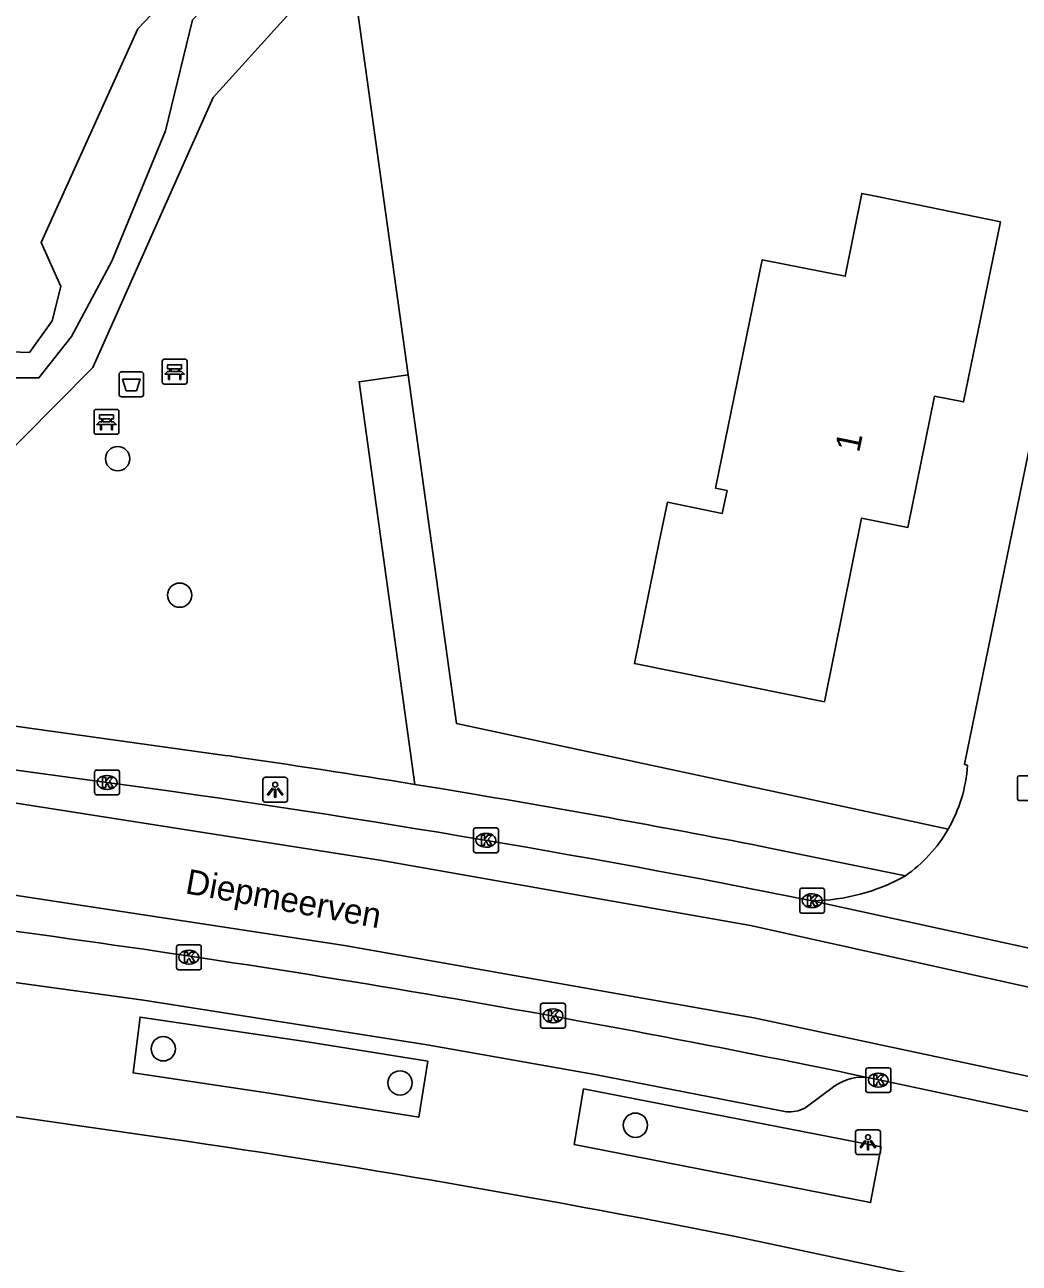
# Model space of a CAD drawing. Extents: x 163427 to 164190, y 380331 to 381641.
# Drawn here: x 163600.88 to 163640.94, y 381512.59 to 381562.48 of the extents above; entities that cross this region are included whole.
import ezdxf

# ---------------------------------------------------------------- set-up
doc = ezdxf.new("R2010")
doc.units = 0
for name, color, linetype in [('IMGEO_Afvalbak', 7, 'Continuous'), ('IMGEO_Bank', 7, 'Continuous'), ('IMGEO_Boom', 7, 'Continuous'), ('IMGEO_Groenvoorziening', 7, 'Continuous'), ('IMGEO_Kolk', 7, 'Continuous'), ('IMGEO_Lichtpunt', 7, 'Continuous'), ('IMGEO_Meer_plas_ven_vijver', 7, 'Continuous'), ('IMGEO_Openbare_ruimte_label', 7, 'Continuous'), ('IMGEO_Pand', 7, 'Continuous'), ('IMGEO_Pand_nummerreeks', 7, 'Continuous'), ('IMGEO_Rijbaan_lokaal_gesloten', 7, 'Continuous'), ('IMGEO_Rijbaan_lokaal_open', 7, 'Continuous'), ('IMGEO_Voetpad_open', 7, 'Continuous')]:
    doc.layers.add(name, color=color, linetype=linetype)

msp = doc.modelspace()

# ---------------------------------------------------------------- linework, layer by layer
at = {"layer": 'IMGEO_Afvalbak'}
for p, q in [((163604.679, 381547.592), (163604.679, 381548.392)), ((163604.679, 381548.392), (163604.679, 381547.592)), ((163604.779, 381548.492), (163605.569, 381548.492)), ((163605.569, 381548.492), (163604.779, 381548.492)), ((163605.669, 381548.392), (163605.669, 381547.592)), ((163605.669, 381547.592), (163605.669, 381548.392)), ((163605.569, 381547.492), (163604.779, 381547.492)), ((163604.779, 381547.492), (163605.569, 381547.492))]:
    msp.add_line(p, q, dxfattribs=at)
msp.add_lwpolyline([(163604.822, 381548.206), (163605.526, 381548.206), (163605.377, 381547.736), (163604.971, 381547.736), (163604.822, 381548.206)], dxfattribs=at)
for centre, start, end in [((163604.779, 381548.392), 90, 180), ((163604.779, 381548.392), 90, 180), ((163605.569, 381548.392), 0, 90), ((163605.569, 381548.392), 360, 90), ((163604.779, 381547.592), 180, 270), ((163604.779, 381547.592), 180, 270), ((163605.569, 381547.592), 270, 0), ((163605.569, 381547.592), 270, 0)]:
    msp.add_arc(centre, 0.1, start, end, dxfattribs=at)
at = {"layer": 'IMGEO_Bank'}
for p, q in [((163606.421, 381548.082), (163606.421, 381548.923)), ((163606.421, 381548.923), (163606.421, 381548.082)), ((163606.496, 381549.007), (163607.337, 381549.007)), ((163607.337, 381549.007), (163606.496, 381549.007)), ((163607.421, 381548.932), (163607.421, 381548.091)), ((163607.421, 381548.091), (163607.421, 381548.932)), ((163607.118, 381548.405), (163606.725, 381548.405)), ((163606.73, 381548.513), (163606.73, 381548.619)), ((163606.774, 381548.619), (163606.774, 381548.513)), ((163607.062, 381548.625), (163606.78, 381548.625)), ((163606.78, 381548.507), (163607.062, 381548.507)), ((163607.068, 381548.513), (163607.068, 381548.619)), ((163607.112, 381548.619), (163607.112, 381548.513)), ((163607.346, 381548.007), (163606.505, 381548.007)), ((163606.505, 381548.007), (163607.346, 381548.007)), ((163603.674, 381546.059), (163603.674, 381546.9)), ((163603.674, 381546.9), (163603.674, 381546.059)), ((163603.749, 381546.984), (163604.59, 381546.984)), ((163604.59, 381546.984), (163603.749, 381546.984)), ((163604.674, 381546.909), (163604.674, 381546.068)), ((163604.674, 381546.068), (163604.674, 381546.909)), ((163604.371, 381546.382), (163603.978, 381546.382)), ((163603.983, 381546.49), (163603.983, 381546.596)), ((163604.027, 381546.596), (163604.027, 381546.49)), ((163604.315, 381546.602), (163604.033, 381546.602)), ((163604.033, 381546.484), (163604.315, 381546.484)), ((163604.321, 381546.49), (163604.321, 381546.596)), ((163604.365, 381546.596), (163604.365, 381546.49)), ((163604.599, 381545.984), (163603.758, 381545.984)), ((163603.758, 381545.984), (163604.599, 381545.984))]:
    msp.add_line(p, q, dxfattribs=at)
for points in [[(163606.724, 381548.625), (163606.638, 381548.625), (163606.638, 381548.786), (163607.201, 381548.786), (163607.201, 381548.625), (163607.118, 381548.625)], [(163606.668, 381548.405), (163606.526, 381548.405), (163606.638, 381548.507), (163606.724, 381548.507)], [(163606.718, 381548.398), (163606.718, 381548.191), (163606.675, 381548.191), (163606.675, 381548.398)], [(163607.118, 381548.507), (163607.201, 381548.507), (163607.313, 381548.405), (163607.174, 381548.405)], [(163607.168, 381548.398), (163607.168, 381548.191), (163607.124, 381548.191), (163607.124, 381548.398)], [(163603.977, 381546.602), (163603.891, 381546.602), (163603.891, 381546.763), (163604.454, 381546.763), (163604.454, 381546.602), (163604.371, 381546.602)], [(163603.921, 381546.382), (163603.779, 381546.382), (163603.891, 381546.484), (163603.977, 381546.484)], [(163603.971, 381546.375), (163603.971, 381546.168), (163603.928, 381546.168), (163603.928, 381546.375)], [(163604.371, 381546.484), (163604.454, 381546.484), (163604.566, 381546.382), (163604.427, 381546.382)], [(163604.421, 381546.375), (163604.421, 381546.168), (163604.377, 381546.168), (163604.377, 381546.375)]]:
    msp.add_lwpolyline(points, dxfattribs=at)
for centre, radius, start, end in [((163606.499, 381548.929), 0.0779, 92.4484, 184.2845), ((163606.499, 381548.929), 0.0779, 92.4484, 184.2845), ((163607.343, 381548.929), 0.0779, 2.4484, 94.2845), ((163607.343, 381548.929), 0.0779, 2.4484, 94.2845), ((163606.668, 381548.398), 0.00671, 2.8957, 87.1043), ((163606.725, 381548.398), 0.00671, 92.8957, 177.1043), ((163606.723, 381548.618), 0.00671, 2.8957, 87.1043), ((163606.723, 381548.514), 0.00671, 272.8957, 357.1043), ((163606.78, 381548.618), 0.00671, 92.8957, 177.1043), ((163606.78, 381548.514), 0.00671, 182.8957, 267.1043), ((163607.062, 381548.618), 0.00671, 2.8957, 87.1043), ((163607.062, 381548.514), 0.00671, 272.8957, 357.1043), ((163607.119, 381548.618), 0.00671, 92.8957, 177.1043), ((163607.119, 381548.514), 0.00671, 182.8957, 267.1043), ((163607.117, 381548.398), 0.00671, 2.8957, 87.1043), ((163607.174, 381548.398), 0.00671, 92.8957, 177.1043), ((163606.499, 381548.085), 0.0779, 182.4484, 274.2845), ((163606.499, 381548.085), 0.0779, 182.4484, 274.2845), ((163607.343, 381548.085), 0.0779, 272.4484, 4.2845), ((163607.343, 381548.085), 0.0779, 272.4484, 4.2845), ((163603.752, 381546.906), 0.0779, 92.4484, 184.2845), ((163603.752, 381546.906), 0.0779, 92.4484, 184.2845), ((163604.596, 381546.906), 0.0779, 2.4484, 94.2845), ((163604.596, 381546.906), 0.0779, 2.4484, 94.2845), ((163603.921, 381546.375), 0.00671, 2.8957, 87.1043), ((163603.978, 381546.375), 0.00671, 92.8957, 177.1043), ((163603.976, 381546.595), 0.00671, 2.8957, 87.1043), ((163603.976, 381546.491), 0.00671, 272.8957, 357.1043), ((163604.033, 381546.595), 0.00671, 92.8957, 177.1043), ((163604.033, 381546.491), 0.00671, 182.8957, 267.1043), ((163604.315, 381546.595), 0.00671, 2.8957, 87.1043), ((163604.315, 381546.491), 0.00671, 272.8957, 357.1043), ((163604.372, 381546.595), 0.00671, 92.8957, 177.1043), ((163604.372, 381546.491), 0.00671, 182.8957, 267.1043), ((163604.37, 381546.375), 0.00671, 2.8957, 87.1043), ((163604.427, 381546.375), 0.00671, 92.8957, 177.1043), ((163603.752, 381546.062), 0.0779, 182.4484, 274.2845), ((163603.752, 381546.062), 0.0779, 182.4484, 274.2845), ((163604.596, 381546.062), 0.0779, 272.4484, 4.2845), ((163604.596, 381546.062), 0.0779, 272.4484, 4.2845)]:
    msp.add_arc(centre, radius, start, end, dxfattribs=at)
at = {"layer": 'IMGEO_Boom'}
for centre in [(163604.622, 381545), (163607.122, 381539.5), (163606.46, 381521.225), (163616, 381519.851), (163625.482, 381518.146)]:
    msp.add_circle(centre, 0.489, dxfattribs=at)
at = {"layer": 'IMGEO_Groenvoorziening'}
for points in [[(163640.783, 381579.723), (163634.967, 381576.008), (163634.733, 381575.858), (163629.994, 381573.057), (163623.603, 381571.193), (163616.318, 381569.03), (163613.552, 381567.859), (163611.898, 381567.158), (163607.645, 381562.68), (163606.55, 381558.214), (163604.389, 381552.962), (163602.763, 381549.918), (163601.451, 381548.263), (163600.104, 381548.263)], [(163576.212, 381567.15), (163572.276, 381556.988), (163581.917, 381544.561), (163586.667, 381542.254), (163593.105, 381541.953), (163599.356, 381544.373), (163603.619, 381548.679), (163608.466, 381559.545), (163611.954, 381563.392), (163614.102, 381564.36)], [(163614.102, 381564.36), (163614.182, 381563.85), (163616.328, 381548.375)], [(163616.328, 381548.375), (163614.347, 381548.1), (163616.597, 381531.876)], [(163638.079, 381530.072), (163632.301, 381531.322), (163618.276, 381534.328), (163616.328, 381548.375)]]:
    msp.add_lwpolyline(points, dxfattribs=at)
at = {"layer": 'IMGEO_Kolk'}
for p, q in [((163603.697, 381531.531), (163603.697, 381532.383)), ((163603.772, 381532.457), (163604.624, 381532.457)), ((163604.185, 381532.237), (163604.21, 381532.237)), ((163604.698, 381532.383), (163604.698, 381531.531)), ((163640.943, 381532.228), (163641.795, 381532.228)), ((163640.868, 381531.302), (163640.868, 381532.154)), ((163604.624, 381531.457), (163603.772, 381531.457)), ((163604.208, 381531.677), (163604.183, 381531.677)), ((163641.795, 381531.228), (163640.943, 381531.228)), ((163618.958, 381529.199), (163618.958, 381530.051)), ((163619.033, 381530.125), (163619.885, 381530.125)), ((163619.446, 381529.905), (163619.471, 381529.905)), ((163619.959, 381530.051), (163619.959, 381529.199)), ((163619.469, 381529.345), (163619.444, 381529.345)), ((163619.885, 381529.125), (163619.033, 381529.125)), ((163632.098, 381526.765), (163632.098, 381527.617)), ((163632.173, 381527.691), (163633.025, 381527.691)), ((163632.586, 381527.471), (163632.611, 381527.471)), ((163633.099, 381527.617), (163633.099, 381526.765)), ((163632.609, 381526.911), (163632.584, 381526.911)), ((163633.025, 381526.691), (163632.173, 381526.691)), ((163606.993, 381524.486), (163606.993, 381525.338)), ((163607.068, 381525.412), (163607.92, 381525.412)), ((163607.994, 381525.338), (163607.994, 381524.486)), ((163607.481, 381525.192), (163607.506, 381525.192)), ((163607.92, 381524.412), (163607.068, 381524.412)), ((163607.504, 381524.632), (163607.479, 381524.632)), ((163621.661, 381522.131), (163621.661, 381522.983)), ((163621.736, 381523.057), (163622.588, 381523.057)), ((163622.149, 381522.837), (163622.174, 381522.837)), ((163622.662, 381522.983), (163622.662, 381522.131)), ((163622.172, 381522.277), (163622.147, 381522.277)), ((163622.588, 381522.057), (163621.736, 381522.057)), ((163634.765, 381519.537), (163634.765, 381520.389)), ((163634.84, 381520.463), (163635.692, 381520.463)), ((163635.253, 381520.243), (163635.278, 381520.243)), ((163635.766, 381520.389), (163635.766, 381519.537)), ((163635.692, 381519.463), (163634.84, 381519.463)), ((163635.276, 381519.683), (163635.251, 381519.683))]:
    msp.add_line(p, q, dxfattribs=at)
for points in [[(163603.697, 381531.531), (163603.697, 381532.383)], [(163603.772, 381532.457), (163604.624, 381532.457)], [(163604.698, 381532.383), (163604.698, 381531.531)], [(163640.943, 381532.228), (163641.795, 381532.228)], [(163604.018, 381532.157), (163604.141, 381532.157), (163604.141, 381532.006), (163604.271, 381532.157), (163604.435, 381532.157), (163604.289, 381532.006), (163604.442, 381531.757), (163604.29, 381531.757), (163604.205, 381531.921), (163604.141, 381531.854), (163604.141, 381531.757), (163604.018, 381531.757), (163604.018, 381532.157)], [(163640.868, 381531.302), (163640.868, 381532.154)], [(163604.624, 381531.457), (163603.772, 381531.457)], [(163641.795, 381531.228), (163640.943, 381531.228)], [(163618.958, 381529.199), (163618.958, 381530.051)], [(163619.033, 381530.125), (163619.885, 381530.125)], [(163619.279, 381529.825), (163619.402, 381529.825), (163619.402, 381529.674), (163619.532, 381529.825), (163619.696, 381529.825), (163619.55, 381529.674), (163619.703, 381529.425), (163619.551, 381529.425), (163619.466, 381529.589), (163619.402, 381529.522), (163619.402, 381529.425), (163619.279, 381529.425), (163619.279, 381529.825)], [(163619.959, 381530.051), (163619.959, 381529.199)], [(163619.885, 381529.125), (163619.033, 381529.125)], [(163632.098, 381526.765), (163632.098, 381527.617)], [(163632.173, 381527.691), (163633.025, 381527.691)], [(163632.419, 381527.391), (163632.542, 381527.391), (163632.542, 381527.24), (163632.672, 381527.391), (163632.836, 381527.391), (163632.69, 381527.24), (163632.843, 381526.991), (163632.691, 381526.991), (163632.606, 381527.155), (163632.542, 381527.088), (163632.542, 381526.991), (163632.419, 381526.991), (163632.419, 381527.391)], [(163633.099, 381527.617), (163633.099, 381526.765)], [(163633.025, 381526.691), (163632.173, 381526.691)], [(163606.993, 381524.486), (163606.993, 381525.338)], [(163607.068, 381525.412), (163607.92, 381525.412)], [(163607.994, 381525.338), (163607.994, 381524.486)], [(163607.314, 381525.112), (163607.437, 381525.112), (163607.437, 381524.961), (163607.567, 381525.112), (163607.731, 381525.112), (163607.585, 381524.961), (163607.738, 381524.712), (163607.586, 381524.712), (163607.501, 381524.876), (163607.437, 381524.809), (163607.437, 381524.712), (163607.314, 381524.712), (163607.314, 381525.112)], [(163607.92, 381524.412), (163607.068, 381524.412)], [(163621.661, 381522.131), (163621.661, 381522.983)], [(163621.736, 381523.057), (163622.588, 381523.057)], [(163621.982, 381522.757), (163622.105, 381522.757), (163622.105, 381522.606), (163622.235, 381522.757), (163622.399, 381522.757), (163622.253, 381522.606), (163622.406, 381522.357), (163622.254, 381522.357), (163622.169, 381522.521), (163622.105, 381522.454), (163622.105, 381522.357), (163621.982, 381522.357), (163621.982, 381522.757)], [(163622.662, 381522.983), (163622.662, 381522.131)], [(163622.588, 381522.057), (163621.736, 381522.057)], [(163634.765, 381519.537), (163634.765, 381520.389)], [(163634.84, 381520.463), (163635.692, 381520.463)], [(163635.766, 381520.389), (163635.766, 381519.537)], [(163635.086, 381520.163), (163635.209, 381520.163), (163635.209, 381520.012), (163635.339, 381520.163), (163635.503, 381520.163), (163635.357, 381520.012), (163635.51, 381519.763), (163635.358, 381519.763), (163635.273, 381519.927), (163635.209, 381519.86), (163635.209, 381519.763), (163635.086, 381519.763), (163635.086, 381520.163)], [(163635.692, 381519.463), (163634.84, 381519.463)]]:
    msp.add_lwpolyline(points, dxfattribs=at)
for centre, start, end in [((163603.774, 381532.381), 91.552, 178.448), ((163603.774, 381532.381), 91.552, 178.448), ((163604.622, 381532.381), 1.552, 88.448), ((163604.622, 381532.381), 1.552, 88.448), ((163640.945, 381532.152), 91.552, 178.448), ((163640.945, 381532.152), 91.552, 178.448), ((163603.774, 381531.533), 181.552, 268.448), ((163603.774, 381531.533), 181.552, 268.448), ((163604.622, 381531.533), 271.552, 358.448), ((163604.622, 381531.533), 271.552, 358.448), ((163640.945, 381531.304), 181.552, 268.448), ((163640.945, 381531.304), 181.552, 268.448), ((163619.035, 381530.049), 91.552, 178.448), ((163619.035, 381530.049), 91.552, 178.448), ((163619.883, 381530.049), 1.552, 88.448), ((163619.883, 381530.049), 1.552, 88.448), ((163619.035, 381529.201), 181.552, 268.448), ((163619.035, 381529.201), 181.552, 268.448), ((163619.883, 381529.201), 271.552, 358.448), ((163619.883, 381529.201), 271.552, 358.448), ((163632.175, 381527.615), 91.552, 178.448), ((163632.175, 381527.615), 91.552, 178.448), ((163633.023, 381527.615), 1.552, 88.448), ((163633.023, 381527.615), 1.552, 88.448), ((163632.175, 381526.767), 181.552, 268.448), ((163632.175, 381526.767), 181.552, 268.448), ((163633.023, 381526.767), 271.552, 358.448), ((163633.023, 381526.767), 271.552, 358.448), ((163607.07, 381525.336), 91.552, 178.448), ((163607.07, 381525.336), 91.552, 178.448), ((163607.918, 381525.336), 1.552, 88.448), ((163607.918, 381525.336), 1.552, 88.448), ((163607.07, 381524.488), 181.552, 268.448), ((163607.07, 381524.488), 181.552, 268.448), ((163607.918, 381524.488), 271.552, 358.448), ((163607.918, 381524.488), 271.552, 358.448), ((163621.738, 381522.981), 91.552, 178.448), ((163621.738, 381522.981), 91.552, 178.448), ((163622.586, 381522.981), 1.552, 88.448), ((163622.586, 381522.981), 1.552, 88.448), ((163621.738, 381522.133), 181.552, 268.448), ((163621.738, 381522.133), 181.552, 268.448), ((163622.586, 381522.133), 271.552, 358.448), ((163622.586, 381522.133), 271.552, 358.448), ((163634.842, 381520.387), 91.552, 178.448), ((163634.842, 381520.387), 91.552, 178.448), ((163635.69, 381520.387), 1.552, 88.448), ((163635.69, 381520.387), 1.552, 88.448), ((163634.842, 381519.539), 181.552, 268.448), ((163634.842, 381519.539), 181.552, 268.448), ((163635.69, 381519.539), 271.552, 358.448), ((163635.69, 381519.539), 271.552, 358.448)]:
    msp.add_arc(centre, 0.0765, start, end, dxfattribs=at)
for centre, major_axis, ratio, start_param, end_param in [((163604.184, 381531.957), (-0.387, 0.002), 0.722429, 4.712389, 7.853982), ((163604.209, 381531.957), (-0.39, 0.002), 0.717154, 1.570796, 4.712389), ((163619.445, 381529.625), (-0.387, 0.002), 0.722429, 4.712389, 7.853982), ((163619.47, 381529.625), (-0.39, 0.002), 0.717154, 1.570796, 4.712389), ((163632.585, 381527.191), (-0.387, 0.002), 0.722429, 4.712389, 7.853982), ((163632.61, 381527.191), (-0.39, 0.002), 0.717154, 1.570796, 4.712389), ((163607.48, 381524.912), (-0.387, 0.002), 0.722429, 4.712389, 7.853982), ((163607.505, 381524.912), (-0.39, 0.002), 0.717154, 1.570796, 4.712389), ((163622.148, 381522.557), (-0.387, 0.002), 0.722429, 4.712389, 7.853982), ((163622.173, 381522.557), (-0.39, 0.002), 0.717154, 1.570796, 4.712389), ((163635.252, 381519.963), (-0.387, 0.002), 0.722429, 4.712389, 7.853982), ((163635.277, 381519.963), (-0.39, 0.002), 0.717154, 1.570796, 4.712389)]:
    msp.add_ellipse(centre, major_axis=major_axis, ratio=ratio, start_param=start_param, end_param=end_param, dxfattribs=at)
at = {"layer": 'IMGEO_Lichtpunt'}
for p, q in [((163610.472, 381532.067), (163610.472, 381531.26)), ((163610.472, 381532.067), (163610.472, 381531.26)), ((163611.374, 381532.162), (163610.566, 381532.162)), ((163611.374, 381532.162), (163610.566, 381532.162)), ((163611.468, 381531.26), (163611.468, 381532.067)), ((163611.468, 381531.26), (163611.468, 381532.067)), ((163610.566, 381531.166), (163611.374, 381531.166)), ((163610.566, 381531.166), (163611.374, 381531.166)), ((163634.353, 381517.865), (163634.353, 381517.058)), ((163634.353, 381517.865), (163634.353, 381517.058)), ((163635.255, 381517.96), (163634.447, 381517.96)), ((163635.255, 381517.96), (163634.447, 381517.96)), ((163635.349, 381517.058), (163635.349, 381517.865)), ((163635.349, 381517.058), (163635.349, 381517.865)), ((163634.447, 381516.964), (163635.255, 381516.964)), ((163634.447, 381516.964), (163635.255, 381516.964))]:
    msp.add_line(p, q, dxfattribs=at)
for points in [[(163610.846, 381531.731), (163610.885, 381531.703), (163610.697, 381531.441), (163610.659, 381531.468), (163610.846, 381531.731)], [(163611.058, 381531.703), (163611.096, 381531.73), (163611.283, 381531.468), (163611.244, 381531.44), (163611.058, 381531.703)], [(163610.948, 381531.683), (163610.995, 381531.683), (163610.995, 381531.361), (163610.948, 381531.361), (163610.948, 381531.683)], [(163634.727, 381517.529), (163634.766, 381517.501), (163634.578, 381517.239), (163634.54, 381517.266), (163634.727, 381517.529)], [(163634.829, 381517.481), (163634.876, 381517.481), (163634.876, 381517.159), (163634.829, 381517.159), (163634.829, 381517.481)], [(163634.939, 381517.501), (163634.977, 381517.528), (163635.164, 381517.266), (163635.125, 381517.238), (163634.939, 381517.501)]]:
    msp.add_lwpolyline(points, dxfattribs=at)
for centre in [(163610.971, 381531.865), (163634.852, 381517.663)]:
    msp.add_circle(centre, 0.0994, dxfattribs=at)
for centre, start, end in [((163610.566, 381532.067), 90, 180), ((163610.566, 381532.067), 90, 180), ((163611.374, 381532.067), 0, 90), ((163611.374, 381532.067), 0, 90), ((163610.566, 381531.26), 180, 270), ((163610.566, 381531.26), 180, 270), ((163611.374, 381531.26), 270, 0), ((163611.374, 381531.26), 270, 360), ((163634.447, 381517.865), 90, 180), ((163634.447, 381517.865), 90, 180), ((163635.255, 381517.865), 0, 90), ((163635.255, 381517.865), 0, 90), ((163634.447, 381517.058), 180, 270), ((163634.447, 381517.058), 180, 270), ((163635.255, 381517.058), 270, 0), ((163635.255, 381517.058), 270, 360)]:
    msp.add_arc(centre, 0.0946, start, end, dxfattribs=at)
at = {"layer": 'IMGEO_Meer_plas_ven_vijver'}
msp.add_lwpolyline([(163717.271, 381605.361), (163714.818, 381598.39), (163712.091, 381596.475), (163710.939, 381596.189), (163710.058, 381595.971), (163680.1, 381596.322), (163678.839, 381596.282), (163668.969, 381593.232), (163658.141, 381589.887), (163650.836, 381586.522), (163648.723, 381584.995), (163643.932, 381583.667), (163634.359, 381577.75), (163630.573, 381575.049), (163613.266, 381569.678), (163612.081, 381569.311), (163605.433, 381562.32), (163601.543, 381553.707), (163602.337, 381551.932), (163601.985, 381550.548), (163601.07, 381549.282), (163599.211, 381549.343)], dxfattribs=at)
at = {"layer": 'IMGEO_Pand'}
msp.add_lwpolyline([(163633.094, 381535.199), (163634.594, 381542.608), (163636.459, 381542.231), (163637.53, 381547.521), (163638.698, 381547.284), (163640.187, 381554.545), (163635.289, 381555.545), (163634.6, 381555.686), (163633.937, 381552.352), (163630.593, 381553.017), (163628.71, 381543.807), (163629.171, 381543.713), (163628.982, 381542.792), (163626.768, 381543.245), (163626.441, 381541.645), (163625.441, 381536.746), (163633.094, 381535.199)], dxfattribs=at)
at = {"layer": 'IMGEO_Rijbaan_lokaal_gesloten'}
for points in [[(163713.873, 381501.243), (163707.365, 381503.758), (163694.541, 381508.654), (163680.54, 381513.365), (163659.538, 381519.594), (163649.254, 381521.949), (163630.112, 381526.195), (163615.18, 381528.829), (163599.32, 381531.308), (163581.725, 381533.632), (163572.061, 381534.748), (163562.839, 381535.489), (163560.919, 381535.613), (163555.158, 381535.861), (163548.052, 381536.046)], [(163604.188, 381531.959), (163594.44, 381533.289), (163588.057, 381534.207)], [(163547.954, 381532.452), (163555.219, 381532.328), (163561.167, 381532.08), (163563.087, 381531.832), (163577.151, 381530.437), (163585.206, 381529.6), (163599.145, 381527.617), (163613.765, 381525.385), (163630.245, 381522.472), (163652.486, 381517.73), (163667.974, 381513.64), (163683.71, 381508.557), (163694.985, 381504.466), (163700.065, 381502.483), (163712.408, 381497.746)], [(163648.541, 381523.709), (163632.599, 381527.19)], [(163634.9, 381520.058), (163635.485, 381519.936), (163642.166, 381518.504), (163644.119, 381518.093), (163645.291, 381517.831)]]:
    msp.add_lwpolyline(points, dxfattribs=at)
for centre, radius, start, end in [((163542.302, 381076.262), 459.881, 78.67641, 82.2662), ((163534.952, 381040.595), 489.77, 78.22483, 82.76111)]:
    msp.add_arc(centre, radius, start, end, dxfattribs=at)
at = {"layer": 'IMGEO_Rijbaan_lokaal_open'}
msp.add_lwpolyline([(163658.369, 381554.907), (163652.179, 381556.3), (163643.944, 381558.087), (163638.733, 381532.691), (163638.862, 381532.644)], dxfattribs=at)
for centre, radius, start, end in [((163632.939, 381533.042), 5.936, 329.9796, 356.1565), ((163632.953, 381533.035), 5.921, 305.0828, 329.968), ((163632.518, 381535.051), 7.861, 270.5882, 299.2215)]:
    msp.add_arc(centre, radius, start, end, dxfattribs=at)
at = {"layer": 'IMGEO_Voetpad_open'}
for points in [[(163609.055, 381533.034), (163596.647, 381534.765), (163593.509, 381535.174), (163588.602, 381535.855)], [(163616.597, 381531.876), (163617.63, 381531.707), (163618.663, 381531.536)], [(163630.9, 381529.314), (163636.356, 381528.19)], [(163631.564, 381518.689), (163623.843, 381520.185), (163617.09, 381521.384), (163605.668, 381523.18), (163598.904, 381524.107), (163587.493, 381525.756), (163580.723, 381526.608), (163568.853, 381527.876), (163562.067, 381528.473), (163560.078, 381528.63)], [(163616.762, 381518.468), (163610.733, 381519.436), (163605.248, 381520.262), (163605.527, 381522.501), (163612.182, 381521.519), (163617.124, 381520.723), (163616.762, 381518.468)], [(163605.887, 381517.723), (163594.855, 381519.3), (163582.902, 381520.963)], [(163633.52, 381519.73), (163632.3, 381518.838)], [(163623.019, 381517.371), (163623.39, 381519.606), (163635.375, 381517.271), (163634.953, 381515.032), (163623.019, 381517.371)], [(163642.696, 381510.876), (163642.11, 381510.988), (163630.138, 381513.531)]]:
    msp.add_lwpolyline(points, dxfattribs=at)
for centre, radius, start, end in [((163544.302, 381086.164), 451.538, 80.78685, 81.75508), ((163545.643, 381094.595), 443, 78.90403, 80.51265), ((163634.61, 381518.211), 1.87, 81.0814, 125.6587), ((163631.686, 381519.979), 1.296, 264.5983, 298.2909), ((163544.13, 381088.21), 433.93, 78.56783, 81.81783)]:
    msp.add_arc(centre, radius, start, end, dxfattribs=at)

# ---------------------------------------------------------------- texts
at = {"layer": 'IMGEO_Openbare_ruimte_label'}
msp.add_text('Diepmeerven', height=1, rotation=349.7464, dxfattribs=at).set_placement((163607.31, 381527.494))
at = {"layer": 'IMGEO_Pand_nummerreeks'}
msp.add_text('1', height=1, rotation=78.5547, dxfattribs=at).set_placement((163634.493, 381545.217))

doc.saveas('drawing.dxf')
